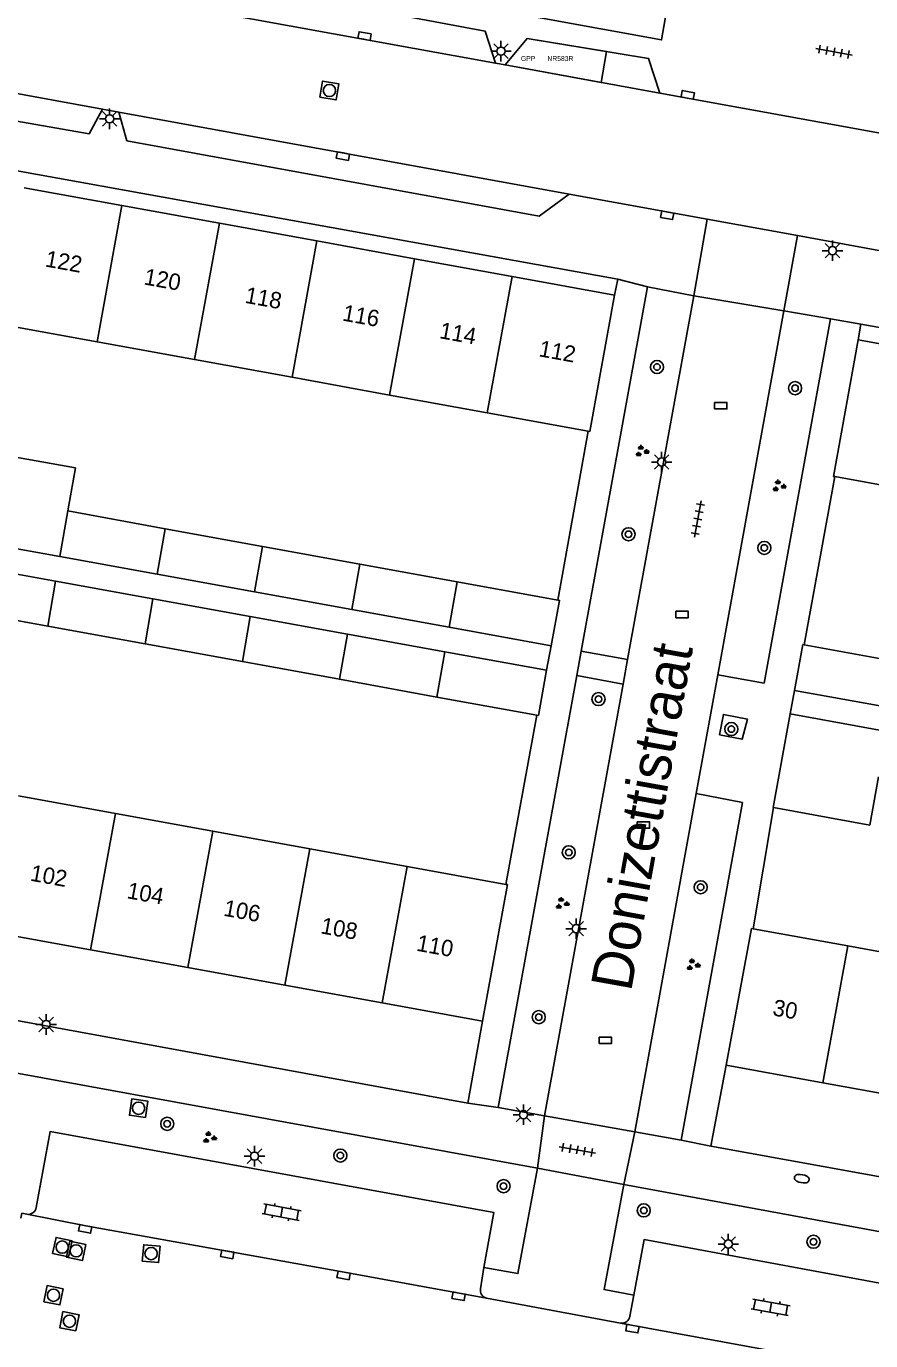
# Model space of a CAD drawing. Extents: x 132999 to 136000, y 398499 to 400501.
# Drawn here: x 133379.4 to 133430.9, y 400374.7 to 400454.9 of the extents above; entities that cross this region are included whole.
import ezdxf

# ---------------------------------------------------------------- set-up
doc = ezdxf.new("R2010")
doc.units = 0
for name, color, linetype in [('bp-anno-kenteken', 7, 'Continuous'), ('bp-grn-parkeervak', 7, 'Continuous'), ('gg-afsc-muur', 7, 'Continuous'), ('gg-anno-huisnummerreeks BGT', 7, 'Continuous'), ('gg-anno-openbare ruimte label', 7, 'Continuous'), ('gg-bbg-bijgebouw', 7, 'Continuous'), ('gg-bbg-gedigitaliseerde bebouwing', 7, 'Continuous'), ('gg-bbg-gedigitaliseerde bijgebouw', 7, 'Continuous'), ('gg-bbg-hoofdgebouw', 7, 'Continuous'), ('gg-bbg-tussenscheiding', 7, 'Continuous'), ('gg-knt-verharding', 7, 'Continuous'), ('gg-knt-verharding nz', 7, 'Continuous'), ('gt-grn-vlakafsluiter', 7, 'Continuous'), ('gt-grn-weggrens', 7, 'Continuous'), ('gt-symb-boom', 7, 'Continuous'), ('gt-symb-brandkraan', 7, 'Continuous'), ('gt-symb-groenvak', 7, 'Continuous'), ('gt-symb-klinker verharding', 7, 'Continuous'), ('gt-symb-kolk', 7, 'Continuous'), ('gt-symb-kolk center center', 7, 'Continuous'), ('gt-symb-lichtmast', 7, 'Continuous'), ('gt-symb-rioolschacht', 7, 'Continuous'), ('gt-symb-tegel verharding', 7, 'Continuous'), ('kenmerkpunt gehandicapten parkeerplaats', 7, 'Continuous')]:
    doc.layers.add(name, color=color, linetype=linetype)

# ---------------------------------------------------------------- blocks, each defined once
blk = doc.blocks.new('gt0-KOLKCC')
at = {"layer": 'gt-symb-kolk center center'}
blk.add_lwpolyline([(-0.375, 0.2), (0.375, 0.2), (0.375, -0.2), (-0.375, -0.2)], close=True, dxfattribs=at)
blk = doc.blocks.new('gt0-BOOM')
at = {"layer": 'gt-symb-boom'}
for radius in [0.4, 0.2]:
    blk.add_circle((0, 0), radius, dxfattribs=at)
blk = doc.blocks.new('gt0-GRVAK')
at = {"layer": 'gt-symb-groenvak'}
for p, q in [((-0.11, 0.189), (-0.228, 0.24)), ((-0.182, 0.153), (0.088, 0.153)), ((-0.091, 0.211), (-0.156, 0.322)), ((-0.047, 0.214), (-0.047, 0.393)), ((-0.004, 0.211), (0.061, 0.322)), ((0.015, 0.189), (0.133, 0.24)), ((0.262, -0.052), (0.197, 0.059)), ((0.305, -0.049), (0.305, 0.13)), ((0.349, -0.052), (0.414, 0.059)), ((-0.245, -0.228), (-0.363, -0.177)), ((-0.318, -0.264), (-0.047, -0.264)), ((-0.226, -0.206), (-0.291, -0.095)), ((-0.183, -0.203), (-0.183, -0.024)), ((-0.139, -0.206), (-0.074, -0.095)), ((-0.12, -0.228), (-0.002, -0.177)), ((0.243, -0.074), (0.125, -0.023)), ((0.17, -0.11), (0.441, -0.11)), ((0.368, -0.074), (0.486, -0.023))]:
    blk.add_line(p, q, dxfattribs=at)
blk = doc.blocks.new('gt0-KL1')
at = {"layer": 'gt-symb-klinker verharding'}
for p, q in [((-1.15, 0.3), (1.15, 0.3)), ((-1, -0.3), (-1, 0.3)), ((-0.5, 0.3), (-0.5, 0.45)), ((0, -0.3), (0, 0.3)), ((0.5, 0.3), (0.5, 0.45)), ((1, -0.3), (1, 0.3)), ((-1.15, -0.3), (1.15, -0.3)), ((-0.5, -0.45), (-0.5, -0.3)), ((0.5, -0.45), (0.5, -0.3))]:
    blk.add_line(p, q, dxfattribs=at)
blk = doc.blocks.new('gt0-LMAST')
at = {"layer": 'gt-symb-lichtmast'}
for p, q in [((-0.182, 0.173), (-0.447, 0.438)), ((-0.005, 0.246), (-0.005, 0.621)), ((0.172, 0.173), (0.437, 0.438)), ((-0.255, -0.004), (-0.63, -0.004)), ((-0.182, -0.181), (-0.447, -0.446)), ((-0.005, -0.254), (-0.005, -0.629)), ((0.437, -0.446), (0.172, -0.181)), ((0.245, -0.004), (0.62, -0.004))]:
    blk.add_line(p, q, dxfattribs=at)
blk.add_circle((-0.005, -0.004), 0.25, dxfattribs=at)
blk = doc.blocks.new('gt0-BR')
at = {"layer": 'gt-symb-brandkraan'}
for centre, radius, start, end in [((-0.244, 0), 0.206, 107.56694, 252.43307), ((0.599, -2.664), 3, 106.89205, 107.56694), ((0, -0.691), 0.938, 73.10799, 106.89205), ((-0.599, -2.664), 3, 72.43309, 73.10799), ((0.244, 0), 0.206, 287.56695, 72.43309), ((0.599, 2.664), 3, 252.43307, 253.10797), ((0, 0.691), 0.938, 253.10797, 286.89206), ((-0.599, 2.664), 3, 286.89206, 287.56695)]:
    blk.add_arc(centre, radius, start, end, dxfattribs=at)
blk = doc.blocks.new('gt0-TEG1')
at = {"layer": 'gt-symb-tegel verharding'}
for p, q in [((-1.125, 0), (1.125, 0)), ((-0.9, -0.25), (-0.9, 0.25)), ((-0.45, -0.25), (-0.45, 0.25)), ((0, -0.25), (0, 0.25)), ((0.45, -0.25), (0.45, 0.25)), ((0.9, -0.25), (0.9, 0.25))]:
    blk.add_line(p, q, dxfattribs=at)
blk = doc.blocks.new('gt0-KOLK')
at = {"layer": 'gt-symb-kolk'}
blk.add_lwpolyline([(0, 0), (0.375, 0), (0.375, 0.4), (-0.375, 0.4), (-0.375, 0), (0, 0)], dxfattribs=at)
blk = doc.blocks.new('gt0-RS')
at = {"layer": 'gt-symb-rioolschacht'}
blk.add_lwpolyline([(-0.5, -0.5), (0.5, -0.5), (0.5, 0.5), (-0.5, 0.5)], close=True, dxfattribs=at)
blk.add_circle((0, 0), 0.375, dxfattribs=at)

msp = doc.modelspace()

# ---------------------------------------------------------------- linework, layer by layer
at = {"layer": 'bp-grn-parkeervak'}
msp.add_lwpolyline([(133414.449, 400451.495), (133408.6, 400452.558), (133409.94, 400454.167), (133414.784, 400453.374), (133414.449, 400451.495)], dxfattribs=at)
at = {"layer": 'gg-afsc-muur'}
for p, q in [((133413.661, 400430.217), (133411.821, 400419.907)), ((133428.718, 400427.442), (133426.848, 400417.182)), ((133410.531, 400412.888), (133408.641, 400402.568)), ((133423.718, 400399.862), (133424.973, 400407.246))]:
    msp.add_line(p, q, dxfattribs=at)
at = {"layer": 'gg-bbg-bijgebouw'}
for p, q in [((133426.24, 400414.4), (133426.75, 400417.2)), ((133426.75, 400417.2), (133426.848, 400417.182)), ((133426.848, 400417.182), (133432.652, 400416.128)), ((133426.24, 400414.4), (133432.142, 400413.33)), ((133425.982, 400412.978), (133424.94, 400407.252)), ((133431.882, 400411.903), (133425.982, 400412.978))]:
    msp.add_line(p, q, dxfattribs=at)
for points in [[(133411.41, 400417.12), (133411.92, 400419.89), (133411.821, 400419.907)], [(133411.13, 400415.64), (133410.63, 400412.87), (133410.531, 400412.888)]]:
    msp.add_lwpolyline(points, dxfattribs=at)
at = {"layer": 'gg-bbg-gedigitaliseerde bebouwing'}
for p, q in [((133377.756, 400436.754), (133383.705, 400435.671)), ((133383.705, 400435.671), (133389.654, 400434.588)), ((133389.654, 400434.588), (133395.603, 400433.505)), ((133395.603, 400433.505), (133401.553, 400432.421)), ((133401.553, 400432.421), (133407.502, 400431.338)), ((133407.502, 400431.338), (133413.661, 400430.217)), ((133428.718, 400427.442), (133434.525, 400426.388)), ((133384.834, 400406.887), (133378.906, 400407.962)), ((133390.761, 400405.812), (133384.834, 400406.887)), ((133396.688, 400404.736), (133390.761, 400405.812)), ((133402.615, 400403.661), (133396.688, 400404.736)), ((133408.641, 400402.568), (133402.615, 400403.661)), ((133423.718, 400399.862), (133429.493, 400398.816)), ((133429.493, 400398.816), (133435.418, 400397.742))]:
    msp.add_line(p, q, dxfattribs=at)
at = {"layer": 'gg-bbg-gedigitaliseerde bijgebouw'}
for p, q in [((133387.858, 400424.267), (133381.917, 400425.348)), ((133375.496, 400423.643), (133381.435, 400422.565)), ((133393.799, 400423.186), (133387.858, 400424.267)), ((133399.74, 400422.105), (133393.799, 400423.186)), ((133381.176, 400421.067), (133375.238, 400422.142)), ((133381.435, 400422.565), (133387.374, 400421.486)), ((133405.681, 400421.024), (133399.74, 400422.105)), ((133387.374, 400421.486), (133393.313, 400420.407)), ((133387.114, 400419.991), (133381.176, 400421.067)), ((133411.821, 400419.907), (133405.681, 400421.024)), ((133393.052, 400418.915), (133387.114, 400419.991)), ((133393.313, 400420.407), (133399.252, 400419.328)), ((133374.765, 400419.401), (133380.7, 400418.32)), ((133398.991, 400417.839), (133393.052, 400418.915)), ((133399.252, 400419.328), (133405.191, 400418.25)), ((133380.7, 400418.32), (133386.635, 400417.239)), ((133405.191, 400418.25), (133411.41, 400417.12)), ((133386.635, 400417.239), (133392.57, 400416.159)), ((133404.929, 400416.763), (133398.991, 400417.839)), ((133411.13, 400415.64), (133404.929, 400416.763)), ((133392.57, 400416.159), (133398.505, 400415.078)), ((133398.505, 400415.078), (133404.44, 400413.997)), ((133404.44, 400413.997), (133410.531, 400412.888)), ((133430.844, 400406.178), (133431.375, 400409.131)), ((133424.94, 400407.252), (133424.973, 400407.246)), ((133424.973, 400407.246), (133430.844, 400406.178))]:
    msp.add_line(p, q, dxfattribs=at)
msp.add_lwpolyline([(133381.917, 400425.348), (133382.388, 400427.972), (133376.445, 400429.039), (133375.976, 400426.429)], dxfattribs=at)
at = {"layer": 'gg-bbg-hoofdgebouw'}
for p, q in [((133385.22, 400443.986), (133379.271, 400445.069)), ((133391.169, 400442.904), (133385.22, 400443.986)), ((133397.119, 400441.821), (133391.169, 400442.904)), ((133403.069, 400440.738), (133397.119, 400441.821)), ((133409.018, 400439.656), (133403.069, 400440.738)), ((133415.26, 400438.52), (133409.018, 400439.656)), ((133430.13, 400435.79), (133428.62, 400427.46)), ((133436.051, 400434.716), (133430.13, 400435.79)), ((133428.718, 400427.442), (133428.62, 400427.46)), ((133407.21, 400394.23), (133408.74, 400402.55)), ((133408.74, 400402.55), (133408.641, 400402.568)), ((133377.384, 400399.64), (133383.312, 400398.565)), ((133422.08, 400391.53), (133423.62, 400399.88)), ((133423.62, 400399.88), (133423.718, 400399.862)), ((133383.312, 400398.565), (133389.239, 400397.489)), ((133389.239, 400397.489), (133395.166, 400396.414)), ((133395.166, 400396.414), (133401.093, 400395.339)), ((133401.093, 400395.339), (133407.21, 400394.23)), ((133427.972, 400390.463), (133422.08, 400391.53)), ((133433.897, 400389.391), (133427.972, 400390.463))]:
    msp.add_line(p, q, dxfattribs=at)
msp.add_lwpolyline([(133415.26, 400438.52), (133413.76, 400430.2), (133413.661, 400430.217)], dxfattribs=at)
at = {"layer": 'gg-bbg-tussenscheiding'}
for p, q in [((133385.22, 400443.986), (133383.705, 400435.671)), ((133391.169, 400442.904), (133389.654, 400434.588)), ((133397.119, 400441.821), (133395.603, 400433.505)), ((133403.069, 400440.738), (133401.553, 400432.421)), ((133409.018, 400439.656), (133407.502, 400431.338)), ((133381.917, 400425.348), (133381.435, 400422.565)), ((133387.858, 400424.267), (133387.374, 400421.486)), ((133393.799, 400423.186), (133393.313, 400420.407)), ((133399.74, 400422.105), (133399.252, 400419.328)), ((133381.176, 400421.067), (133380.7, 400418.32)), ((133405.681, 400421.024), (133405.191, 400418.25)), ((133387.114, 400419.991), (133386.635, 400417.239)), ((133393.052, 400418.915), (133392.57, 400416.159)), ((133398.991, 400417.839), (133398.505, 400415.078)), ((133404.929, 400416.763), (133404.44, 400413.997)), ((133383.312, 400398.565), (133384.834, 400406.887)), ((133389.239, 400397.489), (133390.761, 400405.812)), ((133395.166, 400396.414), (133396.688, 400404.736)), ((133401.093, 400395.339), (133402.615, 400403.661)), ((133427.972, 400390.463), (133429.493, 400398.816))]:
    msp.add_line(p, q, dxfattribs=at)
at = {"layer": 'gg-knt-verharding'}
for p, q in [((133408.003, 400452.667), (133408.6, 400452.558)), ((133418.043, 400450.841), (133443.762, 400446.168)), ((133357.113, 400450.013), (133415.47, 400439.49)), ((133385.044, 400449.687), (133384.035, 400449.871)), ((133420.914, 400443.149), (133412.497, 400444.684)), ((133426.426, 400442.144), (133420.914, 400443.149)), ((133436.777, 400440.256), (133426.426, 400442.144)), ((133417.29, 400439.02), (133413.245, 400416.788)), ((133415.47, 400439.49), (133415.26, 400438.52)), ((133420.11, 400438.48), (133417.29, 400439.02)), ((133416.067, 400416.278), (133420.11, 400438.48)), ((133421.571, 400415.359), (133425.6, 400437.56)), ((133425.6, 400437.56), (133428.44, 400437.08)), ((133428.44, 400437.08), (133424.398, 400414.845)), ((133430.3, 400436.75), (133430.13, 400435.79)), ((133489.85, 400425.95), (133430.3, 400436.75)), ((133416.067, 400416.278), (133413.245, 400416.788)), ((133412.975, 400415.303), (133408.18, 400388.95)), ((133415.796, 400414.787), (133412.975, 400415.303)), ((133421.571, 400415.359), (133424.398, 400414.845)), ((133411, 400388.45), (133415.796, 400414.787)), ((133420.255, 400408.109), (133416.51, 400387.47)), ((133423.072, 400407.552), (133420.255, 400408.109)), ((133419.33, 400386.96), (133423.072, 400407.552)), ((133346.822, 400400.121), (133406.33, 400389.21)), ((133406.33, 400389.21), (133407.21, 400394.23)), ((133410.571, 400385.242), (133375.564, 400391.635)), ((133421.14, 400386.59), (133422.08, 400391.53)), ((133408.18, 400388.95), (133411, 400388.45)), ((133416.51, 400387.47), (133419.33, 400386.96)), ((133480.61, 400375.8), (133421.14, 400386.59)), ((133439.659, 400379.854), (133415.83, 400384.261)), ((133407.103, 400377.899), (133407.308, 400379.183)), ((133415.641, 400375.799), (133407.458, 400377.324)), ((133416.446, 400377.51), (133416.208, 400376.22))]:
    msp.add_line(p, q, dxfattribs=at)
for points in [[(133419.02, 400459.11), (133418.14, 400454.09), (133360.255, 400464.614), (133359.44, 400464.81), (133358.652, 400465.094)], [(133408.003, 400452.667), (133407.372, 400454.622), (133392.558, 400457.402), (133365.611, 400462.385), (133363.821, 400460.696)], [(133359.861, 400454.276), (133360.317, 400452.372), (133383.218, 400448.348), (133384.035, 400449.871)], [(133418.043, 400450.841), (133417.345, 400452.954), (133409.94, 400454.167), (133408.6, 400452.558)], [(133412.497, 400444.684), (133410.671, 400443.336), (133385.526, 400447.939), (133385.044, 400449.687)], [(133421.665, 400411.696), (133423.049, 400411.42), (133423.376, 400412.654), (133421.917, 400412.937), (133421.665, 400411.696)], [(133379.998, 400382.842), (133380.839, 400387.479), (133407.919, 400382.539), (133407.308, 400379.183)], [(133407.308, 400379.183), (133409.377, 400378.816), (133410.571, 400385.242)], [(133415.83, 400384.261), (133414.632, 400377.842), (133416.446, 400377.51)], [(133379.064, 400382.198), (133379.122, 400382.5), (133379.43, 400382.438)], [(133433.593, 400373.028), (133434.429, 400377.678), (133417.071, 400380.892), (133416.446, 400377.51)]]:
    msp.add_lwpolyline(points, dxfattribs=at)
for centre, radius, start, end in [((133379.498, 400382.944), 0.51, 262.35, 348.49602), ((133407.563, 400377.786), 0.474, 166.19492, 257.18672), ((133415.716, 400376.29), 0.497, 261.30537, 351.88272)]:
    msp.add_arc(centre, radius, start, end, dxfattribs=at)
at = {"layer": 'gg-knt-verharding nz'}
for p, q in [((133363.821, 400460.696), (133408.003, 400452.667)), ((133384.035, 400449.871), (133359.861, 400454.276)), ((133408.6, 400452.558), (133418.043, 400450.841)), ((133412.497, 400444.684), (133385.044, 400449.687)), ((133416.067, 400416.278), (133415.796, 400414.787)), ((133421.571, 400415.359), (133420.803, 400411.128)), ((133420.803, 400411.128), (133420.255, 400408.109)), ((133433.987, 400372.448), (133415.641, 400375.799))]:
    msp.add_line(p, q, dxfattribs=at)
msp.add_lwpolyline([(133379.43, 400382.438), (133383.019, 400381.74), (133398.779, 400378.904), (133407.458, 400377.324)], dxfattribs=at)
at = {"layer": 'gt-grn-vlakafsluiter'}
for p, q in [((133425.6, 400437.56), (133420.11, 400438.48)), ((133411, 400388.45), (133416.51, 400387.47))]:
    msp.add_line(p, q, dxfattribs=at)
at = {"layer": 'gt-grn-weggrens'}
for p, q in [((133420.11, 400438.48), (133420.914, 400443.149)), ((133426.426, 400442.144), (133425.6, 400437.56)), ((133417.29, 400439.02), (133415.47, 400439.49)), ((133428.44, 400437.08), (133430.3, 400436.75)), ((133411.13, 400415.64), (133411.41, 400417.12)), ((133413.245, 400416.788), (133412.975, 400415.303)), ((133426.24, 400414.4), (133425.982, 400412.978)), ((133408.18, 400388.95), (133406.33, 400389.21)), ((133410.571, 400385.242), (133411, 400388.45)), ((133416.51, 400387.47), (133415.83, 400384.261)), ((133421.14, 400386.59), (133419.33, 400386.96)), ((133415.83, 400384.261), (133410.571, 400385.242))]:
    msp.add_line(p, q, dxfattribs=at)

# ---------------------------------------------------------------- block references
at = {"layer": 'gt-symb-boom'}
for p in [(133417.862, 400434.131), (133426.283, 400432.843), (133416.127, 400423.925), (133424.408, 400423.091), (133414.295, 400413.872), (133422.397, 400412.043), (133412.478, 400404.519), (133420.525, 400402.391), (133410.647, 400394.465), (133387.989, 400387.958), (133398.547, 400386.019), (133408.503, 400384.152), (133417.054, 400382.677), (133427.409, 400380.761)]:
    msp.add_blockref('gt0-BOOM', p, dxfattribs=at)
at = {"layer": 'gt-symb-brandkraan', "rotation": -10.54573436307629}
msp.add_blockref('gt0-BR', (133426.693, 400384.612), dxfattribs=at)
at = {"layer": 'gt-symb-groenvak'}
for p in [(133416.924, 400428.989), (133425.285, 400426.867), (133412.057, 400401.399), (133420.044, 400397.654), (133390.543, 400387.114)]:
    msp.add_blockref('gt0-GRVAK', p, dxfattribs=at)
at = {"layer": 'gt-symb-klinker verharding'}
for p, rotation in [((133394.962, 400382.569), -10.48938981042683), ((133424.792, 400376.763), -10.489389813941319)]:
    msp.add_blockref('gt0-KL1', p, dxfattribs=dict(at, rotation=rotation))
at = {"layer": 'gt-symb-kolk'}
for p, rotation in [((133399.987, 400454.126), -10.017934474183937), ((133419.698, 400450.54), -10.489389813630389), ((133398.736, 400447.192), 169.85920685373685), ((133418.519, 400443.587), 169.74640197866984), ((133383.019, 400381.74), 168.99333582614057), ((133391.683, 400380.184), 169.80279442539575), ((133398.779, 400378.904), 169.74640197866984), ((133405.796, 400377.633), 169.4542656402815), ((133416.401, 400375.662), 169.63367739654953)]:
    msp.add_blockref('gt0-KOLK', p, dxfattribs=dict(at, rotation=rotation))
at = {"layer": 'gt-symb-kolk center center'}
for p in [(133421.752, 400431.769), (133419.392, 400419.029), (133417.03, 400406.19), (133414.711, 400393.049)]:
    msp.add_blockref('gt0-KOLKCC', p, dxfattribs=at)
at = {"layer": 'gt-symb-lichtmast'}
for p in [(133408.348, 400453.406), (133384.477, 400449.274), (133428.571, 400441.232), (133418.151, 400428.336), (133412.939, 400399.864), (133380.607, 400394.02), (133409.722, 400388.519), (133393.319, 400385.989), (133422.215, 400380.628)]:
    msp.add_blockref('gt0-LMAST', p, dxfattribs=at)
at = {"layer": 'gt-symb-rioolschacht'}
for p, rotation in [((133397.878, 400451.001), -9.500010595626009), ((133386.245, 400388.907), 81.95093829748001), ((133381.586, 400380.434), -12.298855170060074), ((133382.433, 400380.207), 167.70114482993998), ((133387.005, 400380.037), -5.391463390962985), ((133381.051, 400377.496), -101.29870020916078), ((133382.02, 400375.914), 78.99333582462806)]:
    msp.add_blockref('gt0-RS', p, dxfattribs=dict(at, rotation=rotation))
at = {"layer": 'gt-symb-tegel verharding'}
for p, rotation in [((133428.663, 400453.361), -10.25359802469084), ((133420.348, 400424.861), 79.69002960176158), ((133413.003, 400386.364), -10.140793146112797)]:
    msp.add_blockref('gt0-TEG1', p, dxfattribs=dict(at, rotation=rotation))

# ---------------------------------------------------------------- texts
at = {"layer": 'bp-anno-kenteken'}
msp.add_text('NR583R', height=0.3, dxfattribs=at).set_placement((133411.176, 400452.801))
at = {"layer": 'gg-anno-huisnummerreeks BGT'}
for s, p in [('122', (133380.497, 400440.271)), ('120', (133386.516, 400439.176)), ('118', (133392.679, 400438.054)), ('116', (133398.629, 400436.971)), ('114', (133404.544, 400435.895)), ('112', (133410.606, 400434.792)), ('102', (133379.585, 400402.798)), ('104', (133385.481, 400401.728)), ('106', (133391.373, 400400.659)), ('108', (133397.3, 400399.584)), ('110', (133403.141, 400398.525)), ('30', (133424.868, 400394.583))]:
    msp.add_text(s, height=1, rotation=349.7, dxfattribs=at).set_placement(p)
at = {"layer": 'gg-anno-openbare ruimte label'}
msp.add_text('Donizettistraat', height=2.5, rotation=79.8, dxfattribs=at).set_placement((133416.275, 400395.969))
at = {"layer": 'kenmerkpunt gehandicapten parkeerplaats'}
msp.add_text('GPP', height=0.3, dxfattribs=at).set_placement((133409.563, 400452.801))

doc.saveas('drawing.dxf')
